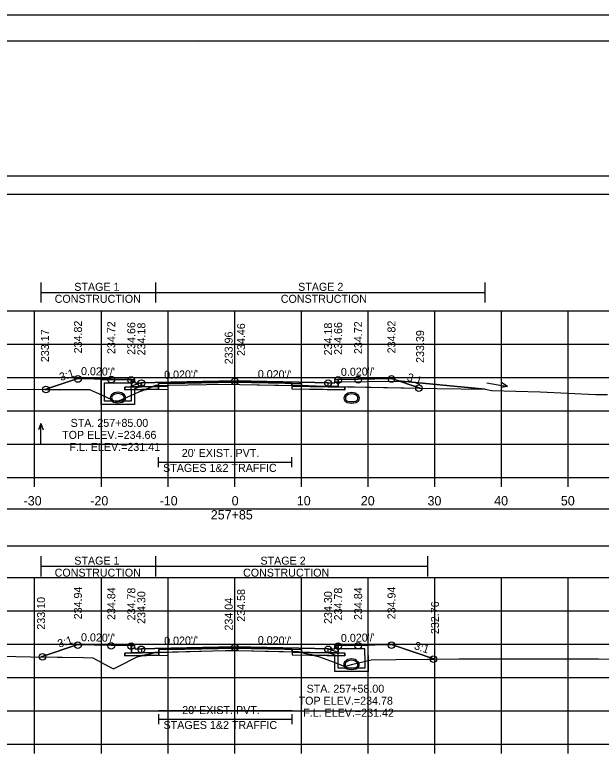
# Model space of a CAD drawing. Extents: x 1369627 to 1374022, y 380035 to 398173.
# Drawn here: x 1372065.6 to 1372153.5, y 392727.6 to 392839.1 of the extents above; entities that cross this region are included whole.
import ezdxf

# ---------------------------------------------------------------- set-up
doc = ezdxf.new("R2010")
doc.units = 0
for name, color, linetype in [('Default', 7, 'Continuous'), ('R_Alt Surface', 7, 'Continuous'), ('R_Axis', 7, 'Continuous'), ('R_Axis Annot', 7, 'Continuous'), ('R_Border', 7, 'Continuous'), ('R_Drive', 7, 'Continuous'), ('R_Exist Surface', 7, 'Continuous'), ('R_Fin Surface', 7, 'Continuous'), ('R_Grid', 7, 'Continuous'), ('R_MOT', 7, 'Continuous'), ('R_No Plot', 7, 'Continuous'), ('R_Water', 7, 'Continuous'), ('R_Water Annot', 7, 'Continuous'), ('R_Xsect Elev', 7, 'Continuous'), ('R_Xsect Slope', 7, 'Continuous'), ('T_Vehicle Path Lt Minor', 7, 'Continuous'), ('T_Vehicle Path Rt', 7, 'Continuous')]:
    doc.layers.add(name, color=color, linetype=linetype)

msp = doc.modelspace()

# ---------------------------------------------------------------- linework, layer by layer
at = {"layer": 'Default'}
for p, q in [((1372087.08, 392771.26), (1372087.08, 392772.76)), ((1372087.08, 392772.01), (1372107.08, 392772.01)), ((1372107.08, 392771.26), (1372107.08, 392772.76)), ((1372087.16, 392732.71), (1372087.16, 392734.21)), ((1372107.16, 392732.71), (1372107.16, 392734.21)), ((1372087.16, 392733.46), (1372107.16, 392733.46))]:
    msp.add_line(p, q, dxfattribs=at)
for points in [[(1371948.53, 392812.17), (1372248.53, 392812.17), (1372248.53, 392814.87), (1371948.53, 392814.87)], [(1372083.02, 392784.36), (1372083.52, 392784.36), (1372083.53, 392783.86), (1372084.53, 392783.88), (1372084.53, 392783.29), (1372083.03, 392783.26)], [(1372113.53, 392783.86), (1372113.54, 392784.36), (1372114.04, 392784.36), (1372114.03, 392783.26), (1372112.53, 392783.29), (1372112.53, 392783.88)], [(1371948.53, 392759.42), (1372248.53, 392759.42), (1372248.53, 392764.94), (1371948.53, 392764.94)], [(1372083.02, 392744.48), (1372083.52, 392744.48), (1372083.53, 392743.98), (1372084.53, 392744), (1372084.53, 392743.41), (1372083.03, 392743.38)], [(1372113.53, 392743.98), (1372113.54, 392744.48), (1372114.04, 392744.48), (1372114.03, 392743.38), (1372112.53, 392743.41), (1372112.53, 392744)]]:
    msp.add_lwpolyline(points, close=True, dxfattribs=at)
at = {"layer": 'R_Alt Surface'}
for points in [[(1372083.03, 392784.36), (1372083.03, 392783.26), (1372084.53, 392783.29), (1372087.08, 392783.34), (1372087.08, 392783.76), (1372098.53, 392783.99), (1372107.08, 392783.82), (1372107.08, 392783.4), (1372112.53, 392783.29), (1372114.03, 392783.26), (1372114.03, 392784.36)], [(1372083.03, 392744.48), (1372083.03, 392743.38), (1372084.53, 392743.41), (1372087.16, 392743.46), (1372087.16, 392743.88), (1372098.53, 392744.11), (1372107.16, 392743.94), (1372107.16, 392743.52), (1372112.53, 392743.41), (1372114.03, 392743.38), (1372114.03, 392744.48)]]:
    msp.add_lwpolyline(points, dxfattribs=at)
for points in [[(1372082.03, 392783.24), (1372083.03, 392783.26), (1372084.53, 392783.29), (1372087.08, 392783.34), (1372087.08, 392782.92), (1372082.03, 392782.82)], [(1372115.03, 392783.24), (1372114.03, 392783.26), (1372112.53, 392783.29), (1372107.08, 392783.4), (1372107.08, 392782.98), (1372115.03, 392782.82)], [(1372082.03, 392743.36), (1372083.03, 392743.38), (1372084.53, 392743.41), (1372087.16, 392743.46), (1372087.16, 392743.05), (1372082.03, 392742.94)], [(1372115.03, 392743.36), (1372114.03, 392743.38), (1372112.53, 392743.41), (1372107.16, 392743.52), (1372107.16, 392743.1), (1372115.03, 392742.94)]]:
    msp.add_lwpolyline(points, close=True, dxfattribs=at)
at = {"layer": 'R_Axis'}
for p, q in [((1371948.53, 392769.7), (1372248.53, 392769.7)), ((1372068.53, 392768.3), (1372068.53, 392769.7)), ((1372078.53, 392768.3), (1372078.53, 392769.7)), ((1372088.53, 392768.3), (1372088.53, 392769.7)), ((1372098.53, 392768.3), (1372098.53, 392769.7)), ((1372108.53, 392768.3), (1372108.53, 392769.7)), ((1372118.53, 392768.3), (1372118.53, 392769.7)), ((1372128.53, 392768.3), (1372128.53, 392769.7)), ((1372138.53, 392768.3), (1372138.53, 392769.7)), ((1372148.53, 392768.3), (1372148.53, 392769.7)), ((1371948.53, 392729.7), (1372248.53, 392729.7)), ((1372068.53, 392728.3), (1372068.53, 392729.7)), ((1372078.53, 392728.3), (1372078.53, 392729.7)), ((1372088.53, 392728.3), (1372088.53, 392729.7)), ((1372098.53, 392728.3), (1372098.53, 392729.7)), ((1372108.53, 392728.3), (1372108.53, 392729.7)), ((1372118.53, 392728.3), (1372118.53, 392729.7)), ((1372128.53, 392728.3), (1372128.53, 392729.7)), ((1372138.53, 392728.3), (1372138.53, 392729.7)), ((1372148.53, 392728.3), (1372148.53, 392729.7))]:
    msp.add_line(p, q, dxfattribs=at)
at = {"layer": 'R_Border'}
for p, q in [((1371940.53, 392835.16), (1372256.71, 392835.16)), ((1372093.05, 392834.9), (1372093.05, 392834.9)), ((1372093.05, 392834.9), (1372093.05, 392834.9))]:
    msp.add_line(p, q, dxfattribs=at)
at = {"layer": 'R_Drive'}
for p, q in [((1372113.53, 392784.03), (1372123.53, 392784.13)), ((1372123.53, 392784.13), (1372136.07, 392782.94)), ((1372113.53, 392783.86), (1372113.53, 392784.03))]:
    msp.add_line(p, q, dxfattribs=at)
for centre, radius, start, end in [((1372080.51, 392781.62), 0.646, 136.3515, 253.9529), ((1372081.02, 392781.13), 1.35, 43.6485, 136.3515), ((1372080.51, 392781.62), 0.438, 136.3515, 253.9529), ((1372081.02, 392781.13), 1.15, 43.6485, 136.3515), ((1372081.53, 392781.62), 0.438, 286.0471, 43.6485), ((1372081.53, 392781.62), 0.646, 286.0471, 43.6485), ((1372115.56, 392781.57), 0.646, 136.3515, 253.9529), ((1372116.07, 392781.08), 1.35, 43.6485, 136.3515), ((1372115.56, 392781.57), 0.438, 136.3515, 253.9529), ((1372116.07, 392781.08), 1.15, 43.6485, 136.3515), ((1372116.58, 392781.57), 0.438, 286.0471, 43.6485), ((1372116.58, 392781.57), 0.646, 286.0471, 43.6485), ((1372081.02, 392783.4), 2.5, 253.9529, 286.0471), ((1372081.02, 392783.4), 2.29, 253.9529, 286.0471), ((1372116.07, 392783.35), 2.5, 253.9529, 286.0471), ((1372116.07, 392783.35), 2.29, 253.9529, 286.0471), ((1372115.53, 392741.63), 0.646, 136.3515, 253.9529), ((1372115.53, 392741.63), 0.646, 136.3515, 253.9529), ((1372116.04, 392741.14), 1.35, 43.6485, 136.3515), ((1372116.04, 392741.14), 1.35, 43.6485, 136.3515), ((1372115.53, 392741.63), 0.438, 136.3515, 253.9529), ((1372115.53, 392741.63), 0.438, 136.3515, 253.9529), ((1372116.04, 392741.14), 1.15, 43.6485, 136.3515), ((1372116.04, 392741.14), 1.15, 43.6485, 136.3515), ((1372116.55, 392741.63), 0.438, 286.0471, 43.6485), ((1372116.55, 392741.63), 0.438, 286.0471, 43.6485), ((1372116.55, 392741.63), 0.646, 286.0471, 43.6485), ((1372116.55, 392741.63), 0.646, 286.0471, 43.6485), ((1372116.04, 392743.41), 2.5, 253.9529, 286.0471), ((1372116.04, 392743.41), 2.5, 253.9529, 286.0471), ((1372116.04, 392743.41), 2.29, 253.9529, 286.0471), ((1372116.04, 392743.41), 2.29, 253.9529, 286.0471)]:
    msp.add_arc(centre, radius, start, end, dxfattribs=at)
at = {"layer": 'R_Exist Surface'}
for points in [[(1372063.31, 392782.95), (1372070.22, 392782.87), (1372076.76, 392782.89), (1372077.39, 392782.58), (1372077.63, 392782.49), (1372079.3, 392781.74), (1372080.8, 392781.05), (1372082.94, 392781.99), (1372084.04, 392782.47), (1372084.98, 392782.84), (1372086.63, 392783.47), (1372088.69, 392783.52), (1372097.08, 392783.69), (1372099.31, 392783.64), (1372108.08, 392783.48), (1372108.47, 392783.47), (1372110.78, 392783.38), (1372112.82, 392783.34), (1372128.86, 392783.04), (1372136.07, 392782.94), (1372137.03, 392782.72), (1372144.36, 392782.53), (1372152.62, 392782.14), (1372154.44, 392782.13)], [(1372061.18, 392742.97), (1372067.98, 392742.82), (1372075.83, 392742.7), (1372077.27, 392742.66), (1372079.73, 392741.28), (1372080.36, 392740.98), (1372081.07, 392741.36), (1372083.89, 392742.78), (1372085.83, 392743.25), (1372086.6, 392743.47), (1372095.27, 392743.72), (1372097.16, 392743.77), (1372099.07, 392743.73), (1372108.1, 392743.55), (1372109.13, 392743.31), (1372111.08, 392742.87), (1372113.45, 392741.98), (1372115.04, 392741.36), (1372116.06, 392741.63), (1372119.01, 392742.36), (1372122.7, 392742.42), (1372132.19, 392742.49), (1372136.52, 392742.49), (1372150.82, 392742.51), (1372153.09, 392742.5), (1372165.42, 392742.42)]]:
    msp.add_lwpolyline(points, dxfattribs=at)
at = {"layer": 'R_Fin Surface'}
for points in [[(1372070.07, 392782.87), (1372075.02, 392784.52), (1372080.02, 392784.42), (1372083.02, 392784.36), (1372083.52, 392784.36), (1372083.53, 392783.86), (1372084.53, 392783.88), (1372086.53, 392783.92), (1372098.53, 392784.16), (1372110.53, 392783.92), (1372112.53, 392783.88), (1372113.53, 392783.86), (1372113.54, 392784.36), (1372114.04, 392784.36), (1372117.04, 392784.42), (1372122.04, 392784.52), (1372126.33, 392783.09)], [(1372069.49, 392742.8), (1372075.02, 392744.64), (1372080.02, 392744.54), (1372083.02, 392744.48), (1372083.52, 392744.48), (1372083.53, 392743.98), (1372084.53, 392744), (1372086.53, 392744.04), (1372098.53, 392744.28), (1372110.53, 392744.04), (1372112.53, 392744), (1372113.53, 392743.98), (1372113.54, 392744.48), (1372114.04, 392744.48), (1372117.04, 392744.54), (1372122.04, 392744.64), (1372128.56, 392742.46)]]:
    msp.add_lwpolyline(points, dxfattribs=at)
at = {"layer": 'R_Grid'}
for p, q in [((1371948.53, 392794.7), (1372248.53, 392794.7)), ((1372068.53, 392769.7), (1372068.53, 392794.7)), ((1372078.53, 392769.7), (1372078.53, 392794.7)), ((1372088.53, 392769.7), (1372088.53, 392794.7)), ((1372098.53, 392769.7), (1372098.53, 392794.7)), ((1372108.53, 392769.7), (1372108.53, 392794.7)), ((1372118.53, 392769.7), (1372118.53, 392794.7)), ((1372128.53, 392769.7), (1372128.53, 392794.7)), ((1372138.53, 392769.7), (1372138.53, 392794.7)), ((1372148.53, 392769.7), (1372148.53, 392794.7)), ((1371948.53, 392789.7), (1372248.53, 392789.7)), ((1371948.53, 392784.7), (1372248.53, 392784.7)), ((1371948.53, 392779.7), (1372248.53, 392779.7)), ((1371948.53, 392774.7), (1372248.53, 392774.7)), ((1371948.53, 392769.7), (1372248.53, 392769.7)), ((1371948.53, 392754.7), (1372248.53, 392754.7)), ((1372068.53, 392729.7), (1372068.53, 392754.7)), ((1372078.53, 392729.7), (1372078.53, 392754.7)), ((1372088.53, 392729.7), (1372088.53, 392754.7)), ((1372098.53, 392729.7), (1372098.53, 392754.7)), ((1372108.53, 392729.7), (1372108.53, 392754.7)), ((1372118.53, 392729.7), (1372118.53, 392754.7)), ((1372128.53, 392729.7), (1372128.53, 392754.7)), ((1372138.53, 392729.7), (1372138.53, 392754.7)), ((1372148.53, 392729.7), (1372148.53, 392754.7)), ((1371948.53, 392749.7), (1372248.53, 392749.7)), ((1371948.53, 392744.7), (1372248.53, 392744.7)), ((1371948.53, 392739.7), (1372248.53, 392739.7)), ((1371948.53, 392734.7), (1372248.53, 392734.7)), ((1371948.53, 392729.7), (1372248.53, 392729.7))]:
    msp.add_line(p, q, dxfattribs=at)
at = {"layer": 'R_MOT'}
for p, q in [((1372069.49, 392795.93), (1372069.49, 392798.93)), ((1372086.68, 392795.93), (1372086.68, 392798.93)), ((1372136.07, 392795.93), (1372136.07, 392798.93)), ((1372069.49, 392797.43), (1372136.07, 392797.43)), ((1372069.49, 392754.87), (1372069.49, 392757.87)), ((1372086.68, 392754.87), (1372086.68, 392757.87)), ((1372127.49, 392754.87), (1372127.49, 392757.87)), ((1372069.49, 392756.37), (1372127.49, 392756.37))]:
    msp.add_line(p, q, dxfattribs=at)
at = {"layer": 'R_No Plot'}
msp.add_line((1371928.13, 392839.06), (1372261.46, 392839.06), dxfattribs=at)
for points in [[(1371928.12, 392839.06), (1372261.46, 392839.06), (1372261.46, 392625.72), (1371928.12, 392625.72)], [(1372174.45, 392835.16), (1372194.07, 392835.16), (1372194.07, 392825.28), (1372210.18, 392825.28), (1372233.38, 392825.28), (1372233.38, 392792.61), (1372256.59, 392792.61), (1372256.71, 392629.7), (1371940.53, 392629.7), (1371940.53, 392835.16)], [(1372098.53, 392784.16), (1372086.53, 392783.92), (1372084.53, 392783.88), (1372084.53, 392783.29), (1372088.53, 392783.37), (1372088.53, 392783.79), (1372098.53, 392783.99), (1372108.53, 392783.79), (1372108.53, 392783.37), (1372112.53, 392783.29), (1372112.53, 392783.88), (1372110.53, 392783.92)], [(1372088.53, 392783.37), (1372084.53, 392783.29), (1372083.03, 392783.26), (1372082.03, 392783.24), (1372082.03, 392782.82), (1372088.53, 392782.95)], [(1372108.53, 392783.37), (1372112.53, 392783.29), (1372114.03, 392783.26), (1372115.03, 392783.24), (1372115.03, 392782.82), (1372108.53, 392782.95)], [(1372098.53, 392744.28), (1372086.53, 392744.04), (1372084.53, 392744), (1372084.53, 392743.41), (1372088.53, 392743.49), (1372088.53, 392743.91), (1372098.53, 392744.11), (1372108.53, 392743.91), (1372108.53, 392743.49), (1372112.53, 392743.41), (1372112.53, 392744), (1372110.53, 392744.04)], [(1372088.53, 392743.49), (1372084.53, 392743.41), (1372083.03, 392743.38), (1372082.03, 392743.36), (1372082.03, 392742.94), (1372088.53, 392743.07)], [(1372108.53, 392743.49), (1372112.53, 392743.41), (1372114.03, 392743.38), (1372115.03, 392743.36), (1372115.03, 392742.94), (1372108.53, 392743.07)]]:
    msp.add_lwpolyline(points, close=True, dxfattribs=at)
for points in [[(1372083.02, 392784.36), (1372083.03, 392783.26), (1372084.53, 392783.29), (1372088.53, 392783.37), (1372088.53, 392783.79), (1372098.53, 392783.99), (1372108.53, 392783.79), (1372108.53, 392783.37), (1372112.53, 392783.29), (1372114.03, 392783.26), (1372114.04, 392784.36)], [(1372087.08, 392774.69), (1372107.08, 392774.69)], [(1372083.02, 392744.48), (1372083.03, 392743.38), (1372084.53, 392743.41), (1372088.53, 392743.49), (1372088.53, 392743.91), (1372098.53, 392744.11), (1372108.53, 392743.91), (1372108.53, 392743.49), (1372112.53, 392743.41), (1372114.03, 392743.38), (1372114.04, 392744.48)], [(1372087.16, 392734.77), (1372107.16, 392734.77)]]:
    msp.add_lwpolyline(points, dxfattribs=at)
for centre in [(1372075.02, 392784.46), (1372080.02, 392784.36), (1372083.02, 392784.3), (1372084.53, 392783.82), (1372098.53, 392784.1), (1372112.53, 392783.82), (1372114.04, 392784.3), (1372117.04, 392784.36), (1372122.04, 392784.46), (1372070.23, 392782.87), (1372126.15, 392783.09), (1372075.02, 392744.56), (1372122.04, 392744.56), (1372080.02, 392744.46), (1372083.02, 392744.4), (1372084.53, 392743.92), (1372098.53, 392744.2), (1372112.53, 392743.92), (1372114.04, 392744.4), (1372117.04, 392744.46), (1372069.72, 392742.79), (1372128.34, 392742.46)]:
    msp.add_circle(centre, 0.5, dxfattribs=at)
at = {"layer": 'R_Water'}
for p, q in [((1372078.52, 392784.36), (1372083.27, 392784.36)), ((1372078.52, 392782.86), (1372078.52, 392784.36)), ((1372083.35, 392784.2), (1372083.02, 392783.86)), ((1372083.35, 392784.2), (1372083.27, 392784.36)), ((1372079.02, 392782.86), (1372079.02, 392783.86)), ((1372079.02, 392783.86), (1372083.02, 392783.86)), ((1372084.52, 392783.88), (1372083.02, 392783.36)), ((1372083.02, 392782.86), (1372083.02, 392783.36)), ((1372084.52, 392783.35), (1372083.52, 392783)), ((1372083.52, 392782.86), (1372083.52, 392783)), ((1372112.54, 392744), (1372114.04, 392743.48)), ((1372113.71, 392744.32), (1372113.79, 392744.48)), ((1372113.71, 392744.32), (1372114.04, 392743.98)), ((1372118.54, 392744.48), (1372113.79, 392744.48)), ((1372118.04, 392743.98), (1372114.04, 392743.98)), ((1372118.04, 392742.98), (1372118.04, 392743.98)), ((1372118.54, 392742.98), (1372118.54, 392744.48)), ((1372112.54, 392743.47), (1372113.54, 392743.12)), ((1372113.54, 392742.98), (1372113.54, 392743.12)), ((1372114.04, 392742.98), (1372114.04, 392743.48))]:
    msp.add_line(p, q, dxfattribs=at)
for points in [[(1372084.52, 392783.35), (1372084.52, 392783.88)], [(1372083.52, 392782.86), (1372083.52, 392780.61), (1372081.02, 392780.61), (1372078.52, 392780.61), (1372078.52, 392782.86)], [(1372083.02, 392782.86), (1372083.02, 392781.11), (1372081.02, 392781.11), (1372079.02, 392781.11), (1372079.02, 392782.86)], [(1372112.54, 392743.47), (1372112.54, 392744)], [(1372118.54, 392742.98), (1372118.54, 392740.62), (1372116.04, 392740.62), (1372113.54, 392740.62), (1372113.54, 392742.98)], [(1372118.04, 392742.98), (1372118.04, 392741.12), (1372116.04, 392741.12), (1372114.04, 392741.12), (1372114.04, 392742.98)]]:
    msp.add_lwpolyline(points, dxfattribs=at)
at = {"layer": 'R_Water Annot'}
for p, q in [((1372136.36, 392783.9), (1372139.45, 392783.35)), ((1372139.45, 392783.35), (1372138.44, 392783.17)), ((1372139.45, 392783.35), (1372138.57, 392783.86)), ((1372069.44, 392777.81), (1372069.09, 392776.85)), ((1372069.44, 392774.67), (1372069.44, 392777.81)), ((1372069.44, 392777.81), (1372069.79, 392776.85))]:
    msp.add_line(p, q, dxfattribs=at)
at = {"layer": 'R_Xsect Elev'}
for p, q in [((1372098.53, 392783.66), (1372098.53, 392793.66)), ((1372098.53, 392743.74), (1372098.53, 392753.74))]:
    msp.add_line(p, q, dxfattribs=at)
at = {"layer": 'T_Vehicle Path Lt Minor'}
for p, q in [((1372123.53, 392784.13), (1372123.22, 392784.12)), ((1372123.22, 392784.12), (1372126.33, 392783.09)), ((1372136.07, 392782.94), (1372123.53, 392784.13))]:
    msp.add_line(p, q, dxfattribs=at)
msp.add_lwpolyline([(1372126.33, 392783.09), (1372128.86, 392783.04), (1372136.07, 392782.94)], dxfattribs=at)
at = {"layer": 'T_Vehicle Path Rt'}
for p, q in [((1372083.03, 392783.26), (1372083.02, 392784.36)), ((1372114.04, 392784.36), (1372114.03, 392783.32)), ((1372086.25, 392783.32), (1372085.09, 392782.88)), ((1372086.63, 392783.47), (1372086.25, 392783.32)), ((1372086.25, 392783.32), (1372087.08, 392783.34)), ((1372087.08, 392783.48), (1372086.63, 392783.47)), ((1372087.08, 392783.34), (1372087.08, 392783.48)), ((1372107.08, 392783.5), (1372107.08, 392783.82)), ((1372107.08, 392783.5), (1372107.08, 392783.4)), ((1372107.08, 392783.4), (1372112.53, 392783.29)), ((1372112.53, 392783.29), (1372112.53, 392783.34)), ((1372112.53, 392783.34), (1372112.53, 392783.29)), ((1372112.53, 392783.29), (1372114.03, 392783.26)), ((1372114.03, 392783.26), (1372114.03, 392783.32)), ((1372114.03, 392783.32), (1372114.03, 392783.32)), ((1372114.03, 392783.32), (1372126.33, 392783.09)), ((1372085.09, 392782.88), (1372082.03, 392782.82)), ((1372084.98, 392782.84), (1372085.09, 392782.88)), ((1372085.09, 392782.88), (1372087.08, 392782.92)), ((1372083.03, 392743.38), (1372083.02, 392744.48)), ((1372114.04, 392744.48), (1372114.03, 392743.38)), ((1372084.8, 392743), (1372082.03, 392742.94)), ((1372084.8, 392743), (1372087.16, 392743.05)), ((1372086.53, 392743.45), (1372087.16, 392743.46)), ((1372087.16, 392743.46), (1372087.16, 392743.49)), ((1372107.16, 392743.57), (1372107.16, 392743.94)), ((1372108.1, 392743.55), (1372107.16, 392743.57)), ((1372107.16, 392743.57), (1372107.16, 392743.52)), ((1372108.34, 392743.49), (1372107.16, 392743.52)), ((1372107.16, 392743.52), (1372108.34, 392743.49)), ((1372108.34, 392743.49), (1372108.1, 392743.55)), ((1372110.34, 392743.04), (1372111.08, 392742.87))]:
    msp.add_line(p, q, dxfattribs=at)
for points in [[(1372083.02, 392784.36), (1372080.02, 392784.42), (1372075.02, 392784.52), (1372070.07, 392782.87)], [(1372126.33, 392783.09), (1372122.04, 392784.52), (1372117.04, 392784.42), (1372114.04, 392784.36)], [(1372082.03, 392782.82), (1372082.03, 392783.24), (1372083.03, 392783.26)], [(1372087.08, 392782.92), (1372087.08, 392783.34), (1372086.25, 392783.32)], [(1372107.08, 392783.82), (1372098.53, 392783.99), (1372087.08, 392783.76), (1372087.08, 392783.48)], [(1372087.08, 392783.48), (1372088.69, 392783.52), (1372097.08, 392783.69), (1372099.31, 392783.64), (1372107.08, 392783.5)], [(1372112.53, 392783.34), (1372110.78, 392783.38), (1372108.47, 392783.47), (1372108.08, 392783.48), (1372107.08, 392783.5)], [(1372115.03, 392783.24), (1372114.03, 392783.26), (1372112.53, 392783.29), (1372107.08, 392783.4), (1372107.08, 392782.98), (1372115.03, 392782.82), (1372115.03, 392783.24)], [(1372114.03, 392783.32), (1372112.82, 392783.34), (1372112.53, 392783.34)], [(1372070.07, 392782.87), (1372070.22, 392782.87), (1372076.76, 392782.89), (1372077.39, 392782.58), (1372077.63, 392782.49), (1372079.3, 392781.74), (1372080.8, 392781.05), (1372082.94, 392781.99), (1372084.04, 392782.47), (1372084.65, 392782.71), (1372084.98, 392782.84)], [(1372083.02, 392744.48), (1372080.02, 392744.54), (1372075.02, 392744.64), (1372069.49, 392742.8)], [(1372107.16, 392743.94), (1372098.53, 392744.11), (1372087.16, 392743.88), (1372087.16, 392743.49)], [(1372128.56, 392742.46), (1372122.04, 392744.64), (1372117.04, 392744.54), (1372114.04, 392744.48)], [(1372069.49, 392742.8), (1372075.83, 392742.7), (1372077.27, 392742.66), (1372079.73, 392741.28), (1372080.36, 392740.98), (1372081.07, 392741.36), (1372083.89, 392742.78), (1372084.8, 392743)], [(1372082.03, 392742.94), (1372082.03, 392743.36), (1372083.03, 392743.38)], [(1372086.53, 392743.45), (1372085.83, 392743.25), (1372084.8, 392743)], [(1372087.16, 392743.49), (1372086.6, 392743.47), (1372086.53, 392743.45)], [(1372087.16, 392743.05), (1372087.16, 392743.46), (1372086.53, 392743.45)], [(1372087.16, 392743.49), (1372095.27, 392743.72), (1372097.16, 392743.77), (1372099.07, 392743.73), (1372107.16, 392743.57)], [(1372107.16, 392743.52), (1372107.16, 392743.1), (1372110.34, 392743.04)], [(1372110.34, 392743.04), (1372109.13, 392743.31), (1372108.34, 392743.49)], [(1372114.03, 392743.38), (1372115.03, 392743.36), (1372115.03, 392742.94), (1372110.34, 392743.04)], [(1372111.08, 392742.87), (1372113.45, 392741.98), (1372115.04, 392741.36), (1372116.06, 392741.63), (1372119.01, 392742.36), (1372122.7, 392742.42), (1372128.56, 392742.46)]]:
    msp.add_lwpolyline(points, dxfattribs=at)

# ---------------------------------------------------------------- texts
at = {"layer": 'R_Axis Annot'}
for s, height, p in [("20' EXIST. PVT.", 1.2, (1372090.59, 392772.77)), ('STAGES 1&2 TRAFFIC', 1.2, (1372087.79, 392770.53)), ('-30', 1.4, (1372066.87, 392765.5)), ('-20', 1.4, (1372076.87, 392765.5)), ('-10', 1.4, (1372087.27, 392765.5)), ('0', 1.4, (1372098.07, 392765.5)), ('10', 1.4, (1372107.84, 392765.5)), ('20', 1.4, (1372117.44, 392765.5)), ('30', 1.4, (1372127.44, 392765.5)), ('40', 1.4, (1372137.44, 392765.5)), ('50', 1.4, (1372147.44, 392765.5)), ('257+85', 1.4, (1372094.94, 392763.4)), ("20' EXIST. PVT.", 1.2, (1372090.66, 392734.22)), ('STAGES 1&2 TRAFFIC', 1.2, (1372087.86, 392731.98))]:
    msp.add_text(s, height=height, dxfattribs=at).set_placement(p)
at = {"layer": 'R_MOT'}
for s, p in [('STAGE 1', (1372074.47, 392797.68)), ('STAGE 2', (1372108.04, 392797.68)), ('CONSTRUCTION', (1372071.53, 392795.88)), ('CONSTRUCTION', (1372105.44, 392795.88)), ('STAGE 1', (1372074.47, 392756.62)), ('STAGE 2', (1372102.39, 392756.62)), ('CONSTRUCTION', (1372071.53, 392754.82)), ('CONSTRUCTION', (1372099.78, 392754.82))]:
    msp.add_text(s, height=1.2, dxfattribs=at).set_placement(p)
at = {"layer": 'R_Water Annot'}
for s, p in [('STA. 257+85.00', (1372073.92, 392777.28)), ('TOP ELEV.=234.66', (1372072.65, 392775.48)), ('F.L. ELEV.=231.41', (1372073.74, 392773.68)), ('STA. 257+58.00', (1372109.31, 392737.42)), ('TOP ELEV.=234.78', (1372108.11, 392735.62)), ('F.L. ELEV.=231.42', (1372108.8, 392733.82))]:
    msp.add_text(s, height=1.2, dxfattribs=at).set_placement(p)
at = {"layer": 'R_Xsect Elev'}
for s, p in [('234.82', (1372075.62, 392788.3)), ('234.72', (1372080.62, 392788.2)), ('234.72', (1372117.64, 392788.2)), ('234.82', (1372122.64, 392788.3)), ('234.66', (1372083.62, 392788.08)), ('234.18', (1372085.13, 392788)), ('234.46', (1372100.08, 392787.91)), ('234.18', (1372113.13, 392788)), ('234.66', (1372114.64, 392788.08)), ('233.17', (1372070.67, 392786.99)), ('233.96', (1372098.23, 392786.66)), ('233.39', (1372126.93, 392786.87)), ('234.94', (1372075.62, 392748.42)), ('234.84', (1372080.62, 392748.32)), ('234.78', (1372083.62, 392748.26)), ('234.58', (1372100.08, 392748.06)), ('234.78', (1372114.64, 392748.26)), ('234.84', (1372117.64, 392748.32)), ('234.94', (1372122.64, 392748.42)), ('234.30', (1372085.13, 392747.73)), ('234.30', (1372113.13, 392747.73)), ('233.10', (1372070.09, 392746.87)), ('234.04', (1372098.23, 392746.74)), ('232.76', (1372129.16, 392746.21))]:
    msp.add_text(s, height=1.2, rotation=90, dxfattribs=at).set_placement(p)
at = {"layer": 'R_Xsect Slope'}
for s, rotation, p in [('3:1', 18.4332, (1372072.47, 392784.14)), ("0.020'/'", 358.8542, (1372075.47, 392785.05)), ("0.020'/'", 1.1458, (1372087.96, 392784.49)), ("0.020'/'", 358.8542, (1372101.98, 392784.63)), ("0.020'/'", 1.1458, (1372114.47, 392784.91)), ('3:1', 341.5668, (1372124.25, 392784.25)), ("0.020'/'", 358.8542, (1372075.47, 392745.15)), ("0.020'/'", 1.1458, (1372114.47, 392745.01)), ('3:1', 18.4332, (1372072.21, 392744.15)), ("0.020'/'", 1.1458, (1372087.96, 392744.59)), ("0.020'/'", 358.8542, (1372101.98, 392744.73)), ('3:1', 341.5668, (1372125.35, 392743.99))]:
    msp.add_text(s, height=1.2, rotation=rotation, dxfattribs=at).set_placement(p)

doc.saveas('drawing.dxf')
